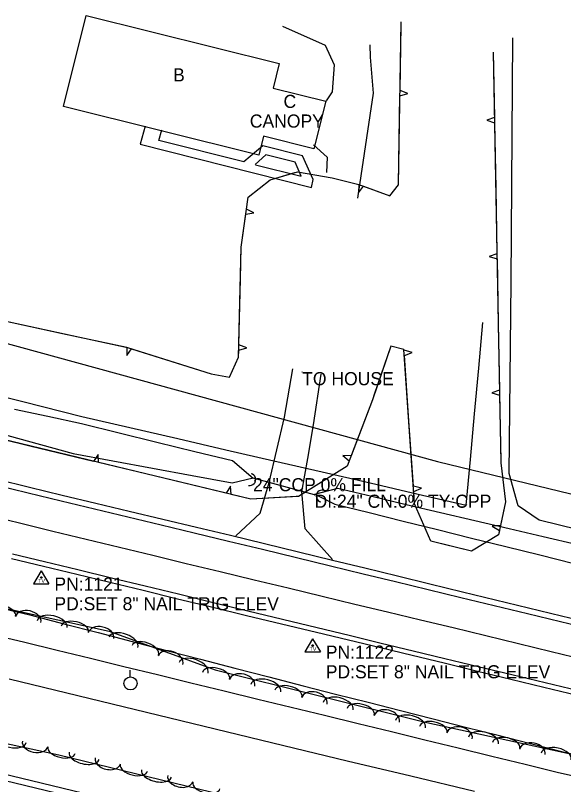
# Model space of a CAD drawing. Extents: x 1441650 to 1491889, y 345904 to 358319.
# Drawn here: x 1448827.8 to 1449036.9, y 353717.3 to 354010.7 of the extents above; entities that cross this region are included whole.
import ezdxf

# ---------------------------------------------------------------- set-up
doc = ezdxf.new("R2010")
doc.units = 0
for name, color, linetype in [('S_BUILDING', 7, 'Continuous'), ('S_BUILDING_ANNOT', 7, 'Continuous'), ('S_CROSS_DRAIN', 7, 'Continuous'), ('S_CROSS_DRAIN_ANNOT', 7, 'Continuous'), ('S_DITCHLINE', 7, 'Continuous'), ('S_DRG_PT_SYM', 7, 'Continuous'), ('S_EDGE_PAVEMENT', 7, 'Continuous'), ('S_GRAVEL_ROAD', 7, 'Continuous'), ('S_MISC_BOUNDARY', 7, 'Continuous'), ('S_MSC_PT_SYM', 7, 'Continuous'), ('S_PARKING', 7, 'Continuous'), ('S_PAVEMENT_CROWN', 7, 'Continuous'), ('S_RAILROAD', 7, 'Continuous'), ('S_SECONDARY_CTL', 7, 'Continuous'), ('S_SECONDARY_CTL_ANNOT', 7, 'Continuous'), ('S_SHOULDER', 7, 'Continuous'), ('S_SIDEWALK', 7, 'Continuous'), ('S_SURVEY_TEXT_ANNOT', 7, 'Continuous'), ('S_TREE', 7, 'Continuous'), ('S_UTILITY_POLE', 7, 'Continuous'), ('S_UTL_PT_SYM', 7, 'Continuous'), ('S_WATER_UTILITIES', 7, 'Continuous')]:
    doc.layers.add(name, color=color, linetype=linetype)

msp = doc.modelspace()

# ---------------------------------------------------------------- linework, layer by layer
at = {"layer": 'S_BUILDING'}
msp.add_lwpolyline([(1448854.85, 354010.69), (1448928.43, 353992.33), (1448926.09, 353982.93), (1448946.18, 353977.92), (1448941.65, 353959.77), (1448922.47, 353964.56), (1448920.68, 353957.4), (1448846.19, 353975.99)], close=True, dxfattribs=at)
at = {"layer": 'S_CROSS_DRAIN'}
msp.add_line((1448941.92, 353827.88), (1448918.46, 353834.18), dxfattribs=at)
for centre, start, end in [((1448917.21, 353833.64), 257.4382, 77.7674), ((1448944.83, 353827.33), 76.8359, 257.1651)]:
    msp.add_arc(centre, 2.3, start, end, dxfattribs=at)
at = {"layer": 'S_DITCHLINE'}
for points in [[(1448827.49, 353860.54), (1448840.25, 353857.76), (1448853.01, 353854.99), (1448867.41, 353851.46), (1448881.81, 353847.93), (1448896.21, 353844.4), (1448910.6, 353840.87), (1448918.48, 353834.19)], [(1448824.93, 353850.5), (1448837.39, 353847.07), (1448849.85, 353843.63), (1448865, 353840.82), (1448880.15, 353838.01), (1448895.31, 353835.2), (1448910.46, 353832.39), (1448918.52, 353834.24)], [(1448942.02, 353828.05), (1448950.74, 353830.32), (1448963.8, 353827.25), (1448976.87, 353824.18), (1448989.94, 353821.12), (1449003.01, 353818.05), (1449016.08, 353814.98), (1449029.14, 353811.91), (1449042.21, 353808.85)], [(1448942.02, 353828.04), (1448949.69, 353824.31), (1448962.71, 353821.07), (1448975.73, 353817.83), (1448988.75, 353814.59), (1449001.77, 353811.35), (1449014.79, 353808.11), (1449027.8, 353804.87), (1449040.82, 353801.63)], [(1448820.92, 353785), (1448833.36, 353782.02), (1448846.38, 353778.64), (1448859.4, 353775.25), (1448872.42, 353771.87), (1448885.44, 353768.49), (1448898.46, 353765.1), (1448911.48, 353761.72), (1448924.5, 353758.34), (1448937.52, 353754.96), (1448949.92, 353751.82), (1448962.32, 353748.68), (1448974.71, 353745.54), (1448987.11, 353742.4), (1448999.51, 353739.26), (1449011.91, 353736.12), (1449024.31, 353732.98), (1449036.71, 353729.84), (1449059.97, 353724.59)], [(1448825.5, 353757.6), (1448838.58, 353754.42), (1448851.67, 353751.24), (1448864.75, 353748.06), (1448877.84, 353744.88), (1448890.92, 353741.7), (1448904, 353738.52), (1448917.09, 353735.34), (1448930.17, 353732.16), (1448954.4, 353726.39), (1448978.64, 353720.62), (1449002.87, 353714.85)]]:
    msp.add_lwpolyline(points, dxfattribs=at)
at = {"layer": 'S_DRG_PT_SYM'}
for points in [[(1448918.46, 353834.18), (1448918.46, 353834.23), (1448918.46, 353834.18), (1448918.41, 353834.18), (1448918.46, 353834.18), (1448918.46, 353834.13), (1448918.46, 353834.18), (1448918.51, 353834.18)], [(1448941.92, 353827.88), (1448941.92, 353827.93), (1448941.92, 353827.88), (1448941.87, 353827.88), (1448941.92, 353827.88), (1448941.92, 353827.83), (1448941.92, 353827.88), (1448941.97, 353827.88)]]:
    msp.add_lwpolyline(points, dxfattribs=at)
at = {"layer": 'S_EDGE_PAVEMENT'}
for points in [[(1448820.15, 353831.67), (1448832.74, 353828.62), (1448845.32, 353825.58), (1448858, 353822.51), (1448870.69, 353819.44), (1448883.37, 353816.38), (1448896.06, 353813.31), (1448909.05, 353810.17), (1448922.05, 353807.03), (1448935.04, 353803.89), (1448948.03, 353800.75), (1448960.43, 353797.74), (1448972.84, 353794.72), (1448985.24, 353791.7), (1448997.64, 353788.68), (1449010.34, 353785.61), (1449023.05, 353782.55), (1449035.75, 353779.49), (1449048.46, 353776.43)], [(1448826.74, 353805.33), (1448838.9, 353802.38), (1448851.69, 353799.29), (1448864.48, 353796.21), (1448877.27, 353793.12), (1448890.06, 353790.03), (1448903.27, 353786.81), (1448916.49, 353783.6), (1448929.7, 353780.38), (1448942.92, 353777.16), (1448955.1, 353774.23), (1448967.28, 353771.29), (1448979.47, 353768.35), (1448991.65, 353765.41), (1449004.36, 353762.35), (1449017.08, 353759.28), (1449029.79, 353756.22), (1449042.5, 353753.16)]]:
    msp.add_lwpolyline(points, dxfattribs=at)
at = {"layer": 'S_GRAVEL_ROAD'}
for points in [[(1448911.94, 353812.2), (1448921.12, 353820.86), (1448924.56, 353832.47), (1448927.49, 353844.95), (1448930.43, 353857.43), (1448933.66, 353875.89)], [(1448948.8, 353803.18), (1448938.33, 353814.85), (1448937.08, 353828.99), (1448939.31, 353841.72), (1448941.55, 353854.46), (1448944.44, 353873.87)]]:
    msp.add_lwpolyline(points, dxfattribs=at)
at = {"layer": 'S_MISC_BOUNDARY'}
msp.add_lwpolyline([(1449241.67, 353765.51), (1449027.55, 353818.1), (1449019.59, 353823.64), (1449016.14, 353835.92), (1449016.85, 353908.9), (1449017.54, 354002.09)], dxfattribs=at)
at = {"layer": 'S_MSC_PT_SYM'}
msp.add_lwpolyline([(1448937.2, 353874.62), (1448937.2, 353874.67), (1448937.2, 353874.62), (1448937.15, 353874.62), (1448937.2, 353874.62), (1448937.2, 353874.57), (1448937.2, 353874.62), (1448937.25, 353874.62)], dxfattribs=at)
at = {"layer": 'S_PARKING'}
for points in [[(1448929.68, 354006.54), (1448946, 353999.31), (1448949.45, 353991.81), (1448948.66, 353981.57), (1448946.32, 353978.07)], [(1448958.36, 353940.97), (1448964.43, 353980.98), (1448963.3, 353994.75), (1448963.08, 353999.5)], [(1448941.53, 353961.35), (1448946.68, 353956.62), (1448946.51, 353950.82)]]:
    msp.add_lwpolyline(points, dxfattribs=at)
at = {"layer": 'S_PAVEMENT_CROWN'}
msp.add_lwpolyline([(1448816.68, 353820.23), (1448829.39, 353817.12), (1448842.1, 353814.01), (1448854.8, 353810.93), (1448867.51, 353807.85), (1448880.22, 353804.77), (1448892.92, 353801.68), (1448905.91, 353798.55), (1448918.89, 353795.42), (1448931.88, 353792.29), (1448944.86, 353789.16), (1448957.33, 353786.16), (1448969.79, 353783.16), (1448982.26, 353780.16), (1448994.73, 353777.16), (1449007.21, 353774.13), (1449019.7, 353771.1), (1449032.18, 353768.07), (1449044.66, 353765.04)], dxfattribs=at)
at = {"layer": 'S_RAILROAD'}
for points in [[(1448408.16, 353821.85), (1449173.97, 353636.57)], [(1448408.08, 353819.43), (1449173.41, 353634.26)]]:
    msp.add_lwpolyline(points, dxfattribs=at)
at = {"layer": 'S_SECONDARY_CTL'}
for p, q in [((1448837.72, 353798.89), (1448834.71, 353793.93)), ((1448837.72, 353798.89), (1448840.66, 353793.93)), ((1448834.71, 353793.93), (1448840.66, 353793.93)), ((1448941.19, 353772.94), (1448938.18, 353767.99)), ((1448941.19, 353772.94), (1448944.13, 353767.99)), ((1448938.18, 353767.99), (1448944.13, 353767.99))]:
    msp.add_line(p, q, dxfattribs=at)
for centre, radius in [((1448837.72, 353796.28), 0.311), ((1448837.72, 353796.28), 0.183), ((1448837.72, 353796.28), 0.103), ((1448941.19, 353770.33), 0.311), ((1448941.19, 353770.33), 0.183), ((1448941.19, 353770.33), 0.103)]:
    msp.add_circle(centre, radius, dxfattribs=at)
at = {"layer": 'S_SHOULDER'}
for points in [[(1448820.74, 353833.75), (1448833.19, 353830.75), (1448845.64, 353827.74), (1448858.46, 353824.69), (1448871.27, 353821.63), (1448884.08, 353818.58), (1448896.9, 353815.52), (1448909.86, 353812.38), (1448922.82, 353809.23), (1448935.78, 353806.09), (1448948.74, 353802.94), (1448961.13, 353799.92), (1448973.53, 353796.89), (1448985.93, 353793.87), (1448998.32, 353790.84), (1449010.92, 353787.77), (1449023.53, 353784.71), (1449036.13, 353781.64), (1449048.73, 353778.57)], [(1448826.38, 353803.57), (1448838.57, 353800.65), (1448851.23, 353797.57), (1448863.89, 353794.49), (1448876.54, 353791.41), (1448889.2, 353788.33), (1448902.58, 353785.09), (1448915.95, 353781.85), (1448929.32, 353778.62), (1448942.7, 353775.38), (1448954.86, 353772.46), (1448967.03, 353769.53), (1448979.19, 353766.61), (1448991.36, 353763.69), (1449004.04, 353760.61), (1449016.72, 353757.54), (1449029.4, 353754.46), (1449042.08, 353751.39)]]:
    msp.add_lwpolyline(points, dxfattribs=at)
at = {"layer": 'S_SIDEWALK'}
for points in [[(1448877.36, 353968.38), (1448875.45, 353961.53), (1448940.7, 353945.09), (1448941.33, 353948.03), (1448937.26, 353957.14), (1448922.15, 353960.96), (1448914.95, 353954.88), (1448882.51, 353962.97), (1448883.72, 353967.01)], [(1448919.39, 353953.7), (1448936.84, 353949.38), (1448934.55, 353954.66), (1448923.39, 353957.47), (1448919.3, 353953.8)]]:
    msp.add_lwpolyline(points, dxfattribs=at)
at = {"layer": 'S_TREE'}
for p, q in [((1448974.48, 353980.01), (1448977.49, 353980.91)), ((1448977.49, 353980.91), (1448974.51, 353981.98)), ((1449010.53, 353971.7), (1449007.55, 353970.71)), ((1449007.55, 353970.71), (1449010.57, 353969.74)), ((1448958.78, 353946.17), (1448958.63, 353943.03)), ((1448958.63, 353943.03), (1448960.62, 353945.49)), ((1448918.8, 353935.41), (1448915.97, 353936.84)), ((1448915.7, 353934.89), (1448918.8, 353935.41)), ((1449011.47, 353919.74), (1449008.49, 353918.75)), ((1449008.49, 353918.75), (1449011.51, 353917.78)), ((1448870.3, 353884.12), (1448870.3, 353880.97)), ((1448870.3, 353880.97), (1448872.18, 353883.52)), ((1448913.02, 353883.06), (1448916.04, 353883.93)), ((1448916.04, 353883.93), (1448913.07, 353885.02)), ((1448979.09, 353882.14), (1448976.03, 353882.95)), ((1448976.16, 353880.99), (1448979.09, 353882.14)), ((1449012.45, 353867.79), (1449009.47, 353866.78)), ((1449009.47, 353866.78), (1449012.49, 353865.82)), ((1448859.37, 353843.26), (1448857.68, 353840.58)), ((1448859.59, 353840.12), (1448859.37, 353843.26)), ((1448955.83, 353842.67), (1448952.69, 353842.85)), ((1448952.69, 353842.85), (1448955.13, 353840.83)), ((1448909.89, 353831.1), (1448908.2, 353828.42)), ((1448910.11, 353827.96), (1448909.89, 353831.1)), ((1448982.66, 353830.3), (1448979.59, 353831.11)), ((1448979.73, 353829.15), (1448982.66, 353830.3)), ((1449012.83, 353816.12), (1449009.7, 353815.82)), ((1449009.7, 353815.82), (1449012.43, 353814.2))]:
    msp.add_line(p, q, dxfattribs=at)
for points in [[(1448822.54, 353894.4), (1448870.64, 353884.01), (1448902.47, 353873.96), (1448909.47, 353872.69), (1448912.96, 353880.39), (1448913.92, 353922.34), (1448916.61, 353941.35), (1448924.95, 353948.01), (1448935.46, 353951.04), (1448948.57, 353948.7), (1448958.75, 353946.18), (1448970.61, 353941.82), (1448973.96, 353946.06), (1448974.9, 354008.29)], [(1448974.51, 353981.98), (1448974.88, 354006.97)], [(1448974.88, 354006.97), (1448974.9, 354008.29)], [(1449010.08, 353996.7), (1449011.95, 353893.26), (1449012.99, 353840.03), (1449014.73, 353825.11), (1449012.09, 353812.61), (1449001.71, 353806.27), (1448986.26, 353810.18), (1448980.05, 353824.42), (1448976, 353883.28), (1448971.05, 353884.54), (1448964, 353864.09), (1448954.32, 353838.7), (1448935.75, 353827.21), (1448917.66, 353826.14), (1448811.68, 353851.66)], [(1449010.08, 353996.7), (1449010.53, 353971.7)], [(1448974.1, 353955.01), (1448974.48, 353980.01)], [(1449010.57, 353969.74), (1449011.02, 353944.74)], [(1448960.62, 353945.49), (1448970.61, 353941.82), (1448973.96, 353946.06), (1448974.1, 353955.01)], [(1448934.34, 353950.72), (1448935.46, 353951.04), (1448948.57, 353948.7), (1448958.75, 353946.18), (1448958.78, 353946.17)], [(1448915.97, 353936.84), (1448916.61, 353941.35), (1448924.95, 353948.01), (1448934.34, 353950.72)], [(1449011.02, 353944.74), (1449011.47, 353919.74)], [(1448164.92, 353940.81), (1448249.39, 353922.57), (1448359.07, 353895.66), (1448463.63, 353870.23), (1448540.52, 353850.86), (1448562.98, 353841.37), (1448593.01, 353834.89), (1448633.64, 353826.11), (1448718.7, 353807.44), (1448803.64, 353789.1), (1448863.56, 353775.84), (1448904.08, 353761.08), (1448983.58, 353741.29), (1449050.52, 353726.63), (1449135.46, 353705.27), (1449214.98, 353685.13)], [(1448913.64, 353910.02), (1448913.92, 353922.34), (1448915.7, 353934.89)], [(1449011.51, 353917.78), (1449011.95, 353893.26), (1449011.96, 353892.78)], [(1448913.07, 353885.02), (1448913.64, 353910.02)], [(1449198.55, 353641.16), (1448994.76, 353691.9), (1448844.41, 353728.56), (1448750.54, 353748.91), (1448674.24, 353769.2), (1448614.45, 353786.08), (1448584.4, 353793.37), (1448535.16, 353804.01), (1448460.45, 353823.73), (1448403.66, 353837.92), (1448355.16, 353848.39), (1448265.33, 353872.32), (1448229.62, 353880.04), (1448194.99, 353887.51), (1448124.02, 353906.49)], [(1448808.09, 353869.03), (1448830.62, 353863.38), (1448853.15, 353857.73), (1448871.47, 353853.5), (1448889.8, 353849.27), (1448908.12, 353845.04), (1448926.45, 353840.81), (1448944.77, 353836.58), (1448963.1, 353832.35), (1448981.42, 353828.12), (1448999.75, 353823.89), (1449001.34, 353841.32), (1449002.94, 353858.74), (1449004.54, 353876.17), (1449006.13, 353893.6)], [(1448808.09, 353869.03), (1448830.62, 353863.38), (1448853.15, 353857.73), (1448871.47, 353853.5), (1448889.8, 353849.27), (1448908.12, 353845.04), (1448926.45, 353840.81), (1448944.77, 353836.58), (1448963.1, 353832.35), (1448981.42, 353828.12), (1448999.75, 353823.89), (1449001.34, 353841.32), (1449002.94, 353858.74), (1449004.54, 353876.17), (1449006.13, 353893.6)], [(1448821.4, 353894.29), (1448822.54, 353894.4), (1448845.86, 353889.36)], [(1449011.96, 353892.78), (1449012.45, 353867.79)], [(1448845.86, 353889.36), (1448870.3, 353884.08)], [(1448872.18, 353883.52), (1448896.02, 353876)], [(1448976.03, 353882.95), (1448976, 353883.28), (1448971.05, 353884.54), (1448964.67, 353866.05)], [(1448896.02, 353876), (1448902.47, 353873.96), (1448909.47, 353872.69), (1448912.96, 353880.39), (1448913.02, 353883.06)], [(1448977.88, 353856.05), (1448976.16, 353880.99)], [(1448964.67, 353866.05), (1448964, 353864.09), (1448955.83, 353842.67)], [(1449012.49, 353865.82), (1449012.98, 353840.82)], [(1448979.59, 353831.11), (1448977.88, 353856.05)], [(1448833.37, 353846.44), (1448811.68, 353851.66), (1448809.72, 353853.51)], [(1448857.68, 353840.58), (1448833.37, 353846.44)], [(1448883.89, 353834.27), (1448859.59, 353840.12)], [(1448955.13, 353840.83), (1448954.32, 353838.7), (1448935.75, 353827.21), (1448934.87, 353827.16)], [(1449012.98, 353840.82), (1449012.99, 353840.03), (1449014.73, 353825.11), (1449012.83, 353816.12)], [(1448908.2, 353828.42), (1448883.89, 353834.27)], [(1448934.87, 353827.16), (1448917.66, 353826.14), (1448910.11, 353827.96)], [(1448990.84, 353809.02), (1448986.26, 353810.18), (1448980.05, 353824.42), (1448979.73, 353829.15)], [(1449012.43, 353814.2), (1449012.09, 353812.61), (1449001.71, 353806.27), (1448990.84, 353809.02)], [(1448818.4, 353774.69), (1448830.99, 353771.7), (1448843.74, 353768.59), (1448856.49, 353765.48), (1448869.24, 353762.37), (1448881.99, 353759.26), (1448894.74, 353756.15), (1448907.49, 353753.04), (1448920.24, 353749.94), (1448932.99, 353746.83), (1448945.74, 353743.72), (1448958.49, 353740.61), (1448971.23, 353737.5), (1448983.98, 353734.39), (1448996.73, 353731.28), (1449009.48, 353728.17), (1449022.23, 353725.06), (1449034.98, 353721.95), (1449048.19, 353718.96)], [(1448818.4, 353774.69), (1448830.99, 353771.7), (1448843.74, 353768.59), (1448856.49, 353765.48), (1448869.24, 353762.37), (1448881.99, 353759.26), (1448894.74, 353756.15), (1448907.49, 353753.04), (1448920.24, 353749.94), (1448932.99, 353746.83), (1448945.74, 353743.72), (1448958.49, 353740.61), (1448971.23, 353737.5), (1448983.98, 353734.39), (1448996.73, 353731.28), (1449009.48, 353728.17), (1449022.23, 353725.06), (1449034.98, 353721.95), (1449048.19, 353718.96)]]:
    msp.add_lwpolyline(points, dxfattribs=at)
for centre, major_axis, ratio, start_param, end_param in [((1448822.73, 353782.7), (-5.22, 1.16), 0.540699, 3.141593, 6.283185), ((1448832.73, 353780.22), (-4.84, 1.07), 0.68531, 3.141593, 6.283185), ((1448841.83, 353778.48), (-5.73, 1.27), 0.550079, 3.141593, 6.283185), ((1448850.48, 353776.56), (-5.22, 1.16), 0.540699, 3.141593, 6.283185), ((1448860.49, 353774.08), (-4.84, 1.07), 0.68531, 3.141593, 6.283185), ((1448869.07, 353771.57), (-5.51, 2.01), 0.550079, 3.141593, 6.283185), ((1448877.4, 353768.54), (-5.02, 1.83), 0.540699, 3.141593, 6.283185), ((1448886.99, 353764.77), (-4.66, 1.7), 0.68531, 3.141593, 6.283185), ((1448895.78, 353761.84), (-5.51, 2.01), 0.550079, 3.141593, 6.283185), ((1448904.35, 353758.82), (-5.19, 1.29), 0.540699, 3.141593, 6.283185), ((1448914.28, 353756.08), (-4.81, 1.2), 0.68531, 3.141593, 6.283185), ((1448923.33, 353754.1), (-5.69, 1.42), 0.550079, 3.141593, 6.283185), ((1448931.94, 353751.96), (-5.19, 1.29), 0.540699, 3.141593, 6.283185), ((1448941.87, 353749.22), (-4.81, 1.2), 0.68531, 3.141593, 6.283185), ((1448950.92, 353747.23), (-5.69, 1.42), 0.550079, 3.141593, 6.283185), ((1448959.52, 353745.09), (-5.19, 1.29), 0.540699, 3.141593, 6.283185), ((1448969.46, 353742.35), (-4.81, 1.2), 0.68531, 3.141593, 6.283185), ((1448978.5, 353740.37), (-5.69, 1.42), 0.550079, 3.141593, 6.283185), ((1448987.2, 353738.33), (-5.22, 1.14), 0.540699, 3.141593, 6.283185), ((1448997.2, 353735.87), (-4.84, 1.06), 0.68531, 3.141593, 6.283185), ((1449006.3, 353734.14), (-5.73, 1.26), 0.550079, 3.141593, 6.283185), ((1448826.26, 353734.58), (5.74, -1.24), 0.529591, 3.141593, 6.283185), ((1448835.37, 353732.87), (4.84, -1.05), 0.659785, 3.141593, 6.283185), ((1449014.96, 353732.25), (-5.22, 1.14), 0.540699, 3.141593, 6.283185), ((1449024.97, 353729.79), (-4.84, 1.06), 0.68531, 3.141593, 6.283185), ((1448845.43, 353730.41), (5.19, -1.27), 0.520549, 3.141906, 6.283498), ((1449034.07, 353728.06), (-5.73, 1.26), 0.550079, 3.141593, 6.283185), ((1448854.04, 353728.31), (5.7, -1.39), 0.52958, 3.141915, 6.283508), ((1448863.1, 353726.36), (4.81, -1.18), 0.659771, 3.142105, 6.283698), ((1448873.05, 353723.68), (5.19, -1.27), 0.520549, 3.141906, 6.283498), ((1448881.66, 353721.58), (5.7, -1.39), 0.52958, 3.141915, 6.283508), ((1448890.72, 353719.63), (4.81, -1.18), 0.659771, 3.142105, 6.283698), ((1448900.66, 353716.95), (5.19, -1.27), 0.520549, 3.141906, 6.283498)]:
    msp.add_ellipse(centre, major_axis=major_axis, ratio=ratio, start_param=start_param, end_param=end_param, dxfattribs=at)
at = {"layer": 'S_UTILITY_POLE'}
msp.add_line((1448871.58, 353758.4), (1448871.58, 353760.88), dxfattribs=at)
msp.add_circle((1448871.72, 353755.88), 2.5, dxfattribs=at)
at = {"layer": 'S_UTL_PT_SYM'}
msp.add_lwpolyline([(1448988.85, 353840.47), (1448988.85, 353840.52), (1448988.85, 353840.47), (1448988.8, 353840.47), (1448988.85, 353840.47), (1448988.85, 353840.42), (1448988.85, 353840.47), (1448988.9, 353840.47)], dxfattribs=at)
at = {"layer": 'S_WATER_UTILITIES'}
for p, q in [((1448799.55, 353892.47), (1448988.85, 353840.47)), ((1448988.85, 353840.47), (1450406.03, 353497.36))]:
    msp.add_line(p, q, dxfattribs=at)

# ---------------------------------------------------------------- texts
at = {"layer": 'S_BUILDING_ANNOT'}
for s, p in [('B', (1448887.98, 353985.5)), ('C', (1448930.09, 353975.39)), ('CANOPY', (1448917.23, 353967.89))]:
    msp.add_text(s, height=5, dxfattribs=at).set_placement(p)
at = {"layer": 'S_CROSS_DRAIN_ANNOT'}
for s, p in [('24"CCP 0% FILL', (1448918.46, 353829.18)), ('DI:24" CN:0% TY:CPP', (1448941.92, 353822.88))]:
    msp.add_text(s, height=5, dxfattribs=at).set_placement(p)
at = {"layer": 'S_SECONDARY_CTL'}
for p in [(1448836.51, 353794.27), (1448939.98, 353768.32)]:
    msp.add_text('TV', height=1.5, rotation=360, dxfattribs=at).set_placement(p)
at = {"layer": 'S_SECONDARY_CTL_ANNOT'}
for s, p in [('PN:1121', (1448842.72, 353791.28)), ('PD:SET 8" NAIL TRIG ELEV', (1448842.72, 353783.78)), ('PN:1122', (1448946.19, 353765.33)), ('PD:SET 8" NAIL TRIG ELEV', (1448946.19, 353757.83))]:
    msp.add_text(s, height=5, dxfattribs=at).set_placement(p)
at = {"layer": 'S_SURVEY_TEXT_ANNOT'}
msp.add_text('TO HOUSE', height=5, dxfattribs=at).set_placement((1448937.2, 353869.62))

doc.saveas('drawing.dxf')
